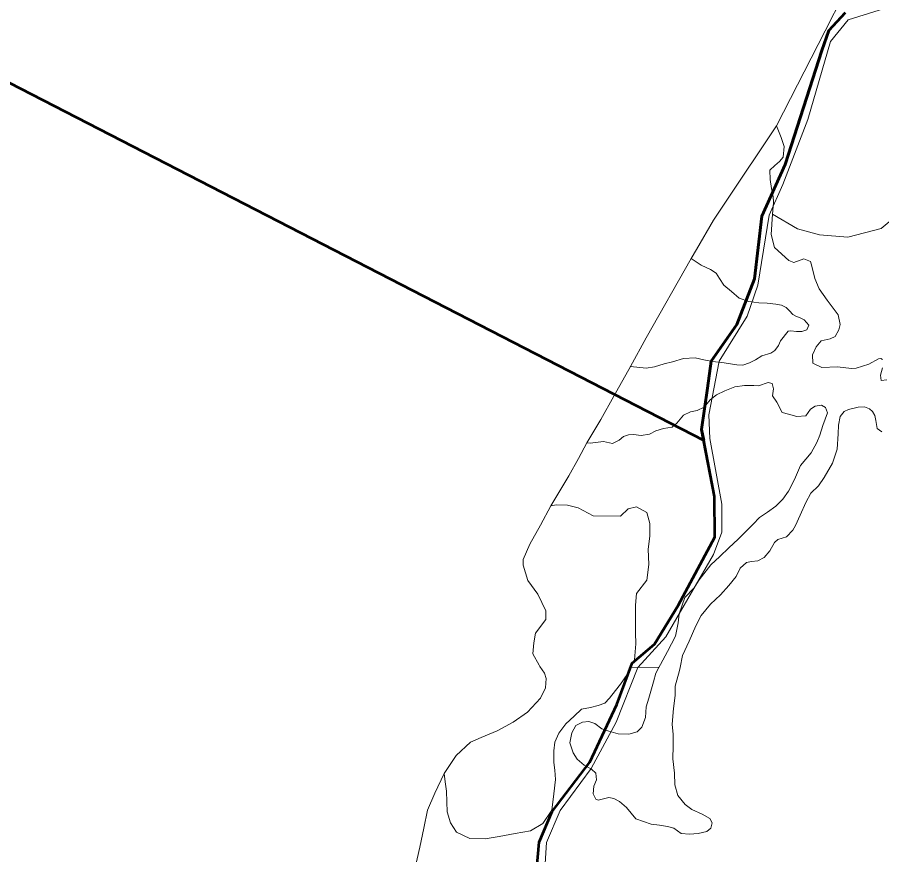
# Model space of a CAD drawing. Extents: x -1643653 to 4543381, y 1624270 to 13878484.
# Drawn here: x 752870 to 757147, y 8938856 to 8943002 of the extents above; entities that cross this region are included whole.
import ezdxf

# ---------------------------------------------------------------- set-up
doc = ezdxf.new("R2010")
doc.units = 0
doc.header["$LTSCALE"] = 200
for name, color, linetype, lineweight in [('1', 7, 'Continuous', 13), ('14', 7, 'Continuous', 13), ('27', 7, 'Continuous', 53), ('28', 7, 'Continuous', 53), ('29', 7, 'Continuous', 13)]:
    doc.layers.add(name, color=color, linetype=linetype, lineweight=lineweight)

msp = doc.modelspace()

# ---------------------------------------------------------------- linework, layer by layer
at = {"layer": '1', "lineweight": 25}
msp.add_spline([(814781, 9009175.5), (814787.2, 9009173.4), (814796.9, 9009173.4), (814799.4, 9009172.4), (814805.1, 9009174.5), (814805.6, 9009176.5), (814811.7, 9009179.5), (814811.7, 9009179.5), (814801.5, 9009181), (814790.7, 9009181.5), (814784.1, 9009183.1), (814777.4, 9009185.1), (814778.4, 9009175.5)], degree=3, dxfattribs=at)
at = {"layer": '14'}
for points in [[(756356.5, 8940591.2), (756296.6, 8940917.4), (756291.9, 8941034.6), (756343.8, 8941299.3), (756482.2, 8941523.2), (756533.7, 8941676), (756591, 8942022.3), (756657.8, 8942175), (756781.3, 8942495.7), (756894.8, 8942882.6), (756981.8, 8942989.4), (757287.8, 8943085.7)], [(755478.6, 8938759), (755489.4, 8938916.9), (755556.2, 8939074.7), (755709.8, 8939283.3), (755832.9, 8939512.3), (755940.9, 8939782.1), (756079, 8939934.6), (756314.8, 8940341.7), (756356, 8940453.7), (756356.5, 8940591.2)]]:
    msp.add_lwpolyline(points, dxfattribs=at)
at = {"layer": '27'}
for points in [[(756140.1, 8940090.3), (756320.9, 8940428.6), (756320.3, 8940628.8), (756266.6, 8940906.9), (751001.5, 8943620.1), (750955.3, 8943620), (743914.7, 8940037.6), (743761.9, 8940175.8)], [(756431.1, 8941480.5), (756302.8, 8941299.7), (756285.3, 8941165.5), (756256.1, 8940961.3), (756266.6, 8940906.9), (751001.5, 8943620.1), (751001.5, 8943620.1), (750955.3, 8943620), (750955.3, 8943620)], [(755454.7, 8938650.3), (755434.6, 8938713.5), (755452.1, 8938917.7), (755516.2, 8939069.3), (755702.8, 8939314.4), (755836.9, 8939600.2), (755912.7, 8939804.4), (756023.5, 8939897.8), (756140.1, 8940090.3), (756320.9, 8940428.6), (756320.3, 8940628.8), (756256.1, 8940961.3), (756285.3, 8941165.5), (756302.8, 8941299.7), (756431.1, 8941480.5), (756518.5, 8941708), (756553.5, 8942017.2), (756670.1, 8942273.9), (756850.6, 8942837.9), (756885.6, 8942937.1), (756967.2, 8943024.6)], [(756967.2, 8943024.6), (756885.6, 8942937.1), (756850.6, 8942837.9), (756670.1, 8942273.9), (756553.5, 8942017.2)], [(756553.5, 8942017.2), (756518.5, 8941708), (756431.1, 8941480.5)], [(755912.7, 8939804.4), (756023.5, 8939897.8), (756140.1, 8940090.3)], [(755516.2, 8939069.3), (755702.8, 8939314.4), (755836.9, 8939600.2), (755912.7, 8939804.4)], [(755454.7, 8938650.3), (755434.6, 8938713.5), (755452.1, 8938917.7), (755516.2, 8939069.3)]]:
    msp.add_lwpolyline(points, dxfattribs=at)
at = {"layer": '28'}
msp.add_lwpolyline([(755454.7, 8938650.3), (755434.6, 8938713.5), (755452.1, 8938917.7), (755516.2, 8939069.3), (755702.8, 8939314.4), (755836.9, 8939600.2), (755912.7, 8939804.4), (756023.5, 8939897.8), (756140.1, 8940090.3), (756320.9, 8940428.6), (756320.3, 8940628.8), (756256.1, 8940961.3), (756285.3, 8941165.5), (756302.8, 8941299.7), (756431.1, 8941480.5), (756518.5, 8941708), (756553.5, 8942017.2), (756670.1, 8942273.9), (756850.6, 8942837.9), (756885.6, 8942937.1), (756967.2, 8943024.6)], dxfattribs=at)
msp.add_lwpolyline([(755454.7, 8938650.3), (755434.6, 8938713.5), (755452.1, 8938917.7), (755516.2, 8939069.3), (755702.8, 8939314.4), (755836.9, 8939600.2), (755912.7, 8939804.4), (756023.5, 8939897.8), (756140.1, 8940090.3), (756320.9, 8940428.6), (756320.3, 8940628.8), (756256.1, 8940961.3), (756285.3, 8941165.5), (756302.8, 8941299.7), (756431.1, 8941480.5), (756518.5, 8941708), (756553.5, 8942017.2), (756670.1, 8942273.9), (756850.6, 8942837.9), (756885.6, 8942937.1), (756967.2, 8943024.6)], dxfattribs=at)
at = {"layer": '29'}
for p, q in [((756375, 8942086.3), (756626.1, 8942464.8)), ((756044.8, 8939783.3), (755906.2, 8939784.2)), ((756044.8, 8939783.3), (755906.2, 8939784.2))]:
    msp.add_line(p, q, dxfattribs=at)
for points in [[(756626.1, 8942464.8), (756868.4, 8942935.9), (756959.1, 8943115.2), (757021.3, 8943196.5), (757195.8, 8943324.9), (757274.4, 8943394.2)], [(756626.1, 8942464.8), (756868.4, 8942935.9), (756959.1, 8943115.2), (757021.3, 8943196.5), (757195.8, 8943324.9), (757274.4, 8943394.2)], [(756611.6, 8942092), (756608.5, 8942126.8), (756601.3, 8942154.5), (756595.1, 8942199.6), (756593.1, 8942245.7), (756618.7, 8942268.2), (756642.3, 8942288.7), (756659.8, 8942310.3), (756664.9, 8942363.1), (756650.6, 8942407.2), (756626.1, 8942464.8)], [(756611.6, 8942092), (756608.5, 8942126.8), (756601.3, 8942154.5), (756595.1, 8942199.6), (756593.1, 8942245.7), (756618.7, 8942268.2), (756642.3, 8942288.7), (756659.8, 8942310.3), (756664.9, 8942363.1), (756650.6, 8942407.2), (756626.1, 8942464.8)], [(756205.2, 8941807.6), (756230.5, 8941852.1), (756315.8, 8941998.1), (756375, 8942086.3)], [(757151, 8941308.3), (757142.6, 8941313.2), (757132.1, 8941311.1), (757083.4, 8941284.6), (757021.4, 8941264.4), (756997.1, 8941263.1), (756929.3, 8941270.8), (756851.9, 8941268.2), (756805.9, 8941289.1), (756805.2, 8941330.8), (756822.6, 8941369.8), (756847, 8941400.4), (756893, 8941410.8), (756917.3, 8941421.3), (756934.8, 8941454), (756942.4, 8941481.8), (756931.3, 8941528.9), (756902.7, 8941569.2), (756877, 8941601.9), (756837.8, 8941658.1), (756816.2, 8941708.2), (756802.3, 8941770.1), (756795.3, 8941792.3), (756761.9, 8941805.5), (756711.8, 8941788.8), (756688.1, 8941798.6), (756617.5, 8941863), (756600.8, 8941927), (756607.1, 8942027.5), (756612.2, 8942084.1), (756611.6, 8942092)], [(757151, 8941308.3), (757142.6, 8941313.2), (757132.1, 8941311.1), (757083.4, 8941284.6), (757021.4, 8941264.4), (756997.1, 8941263.1), (756929.3, 8941270.8), (756851.9, 8941268.2), (756805.9, 8941289.1), (756805.2, 8941330.8), (756822.6, 8941369.8), (756847, 8941400.4), (756893, 8941410.8), (756917.3, 8941421.3), (756934.8, 8941454), (756942.4, 8941481.8), (756931.3, 8941528.9), (756902.7, 8941569.2), (756877, 8941601.9), (756837.8, 8941658.1), (756816.2, 8941708.2), (756802.3, 8941770.1), (756795.3, 8941792.3), (756761.9, 8941805.5), (756711.8, 8941788.8), (756688.1, 8941798.6), (756617.5, 8941863), (756600.8, 8941927), (756607.1, 8942027.5), (756612.2, 8942084.1), (756611.6, 8942092)], [(757269.8, 8942073.2), (757255.8, 8942048.5), (757144, 8941957.2), (756979.3, 8941914), (756839.3, 8941925.1), (756730, 8941954.3), (756607.1, 8942027.5)], [(756205.2, 8941807.6), (756205.2, 8941807.6), (756253.4, 8941775.2), (756300.8, 8941753.6), (756327.5, 8941735.1), (756345, 8941708.4), (756365.6, 8941676.6), (756404.7, 8941644.7), (756442.8, 8941611.8), (756490.4, 8941594.3), (756539.9, 8941589), (756580.1, 8941586.2), (756624.1, 8941582.6), (756651.3, 8941576.9), (756674.7, 8941564.8), (756691.4, 8941548.3), (756707.8, 8941530.5), (756722.6, 8941522.7), (756743.7, 8941514.3), (756764, 8941504.8), (756786.3, 8941477.4), (756776.2, 8941455.3), (756752.8, 8941446), (756725.1, 8941447.2), (756698.1, 8941450.1), (756684.7, 8941447.4), (756647.4, 8941400.5), (756637.4, 8941377.7), (756617.8, 8941352.7), (756598.3, 8941339.5), (756554.3, 8941326.7), (756522.8, 8941306.1), (756493.3, 8941291.2), (756460.3, 8941280.3), (756430.1, 8941280.9), (756368.4, 8941290.8), (756309.6, 8941297.8), (756267.6, 8941306.8), (756224.8, 8941316.4), (756166.5, 8941312.4), (756111.8, 8941296.2), (756071.3, 8941285.7), (756022.8, 8941271.4), (755981.3, 8941264.3), (755904.1, 8941272.5)], [(756205.2, 8941807.6), (756205.2, 8941807.6), (756253.4, 8941775.2), (756300.8, 8941753.6), (756327.5, 8941735.1), (756345, 8941708.4), (756365.6, 8941676.6), (756404.7, 8941644.7), (756442.8, 8941611.8), (756490.4, 8941594.3), (756539.9, 8941589), (756580.1, 8941586.2), (756624.1, 8941582.6), (756651.3, 8941576.9), (756674.7, 8941564.8), (756691.4, 8941548.3), (756707.8, 8941530.5), (756722.6, 8941522.7), (756743.7, 8941514.3), (756764, 8941504.8), (756786.3, 8941477.4), (756776.2, 8941455.3), (756752.8, 8941446), (756725.1, 8941447.2), (756698.1, 8941450.1), (756684.7, 8941447.4), (756647.4, 8941400.5), (756637.4, 8941377.7), (756617.8, 8941352.7), (756598.3, 8941339.5), (756554.3, 8941326.7), (756522.8, 8941306.1), (756493.3, 8941291.2), (756460.3, 8941280.3), (756430.1, 8941280.9), (756368.4, 8941290.8), (756309.6, 8941297.8), (756267.6, 8941306.8), (756224.8, 8941316.4), (756166.5, 8941312.4), (756111.8, 8941296.2), (756071.3, 8941285.7), (756022.8, 8941271.4), (755981.3, 8941264.3), (755904.1, 8941272.5)], [(755904.1, 8941272.5), (755982.2, 8941414.3), (756205.2, 8941807.6)], [(755683.4, 8940885.1), (755688.7, 8940894.5), (755757.6, 8941011.2), (755822.4, 8941125.8), (755904.1, 8941272.5), (755905.7, 8941275.3)], [(757172.6, 8941206.7), (757145.4, 8941203.9), (757141.9, 8941230.4), (757151, 8941266.6)], [(757172.6, 8941206.7), (757145.4, 8941203.9), (757141.9, 8941230.4), (757151, 8941266.6)], [(755688.7, 8940894.5), (755704.4, 8940893.8), (755770.2, 8940901.2), (755815.1, 8940891.2), (755848.7, 8940908.7), (755869.9, 8940926.1), (755894.9, 8940934.8), (755919.8, 8940937.3), (755957.2, 8940932.3), (755998.3, 8940938.6), (756029.5, 8940954.8), (756066.9, 8940966), (756110.6, 8940972.2), (756134.3, 8940992.1), (756166.7, 8941031.9), (756201.6, 8941049.4), (756234, 8941055.6), (756268.9, 8941071.8), (756298.2, 8941108.6), (756329.4, 8941132.2), (756370.6, 8941153.4), (756420.4, 8941172.1), (756420.4, 8941172.1), (756469.1, 8941178.3), (756514, 8941179.5), (756537.7, 8941177.1), (756585, 8941194.5), (756605, 8941189.5), (756612.5, 8941163.4), (756607.5, 8941127.2), (756628.7, 8941097.4), (756654.2, 8941045.8), (756686.6, 8941037), (756727.7, 8941025.8), (756772.6, 8941028.3), (756794.4, 8941061.6), (756817.9, 8941076.4), (756848.7, 8941081.9), (756869.9, 8941070.7), (756878.6, 8941044.5), (756856.3, 8940980.4), (756840.5, 8940933.5), (756826.5, 8940897.6), (756799, 8940846.4), (756745.9, 8940782.3), (756715.1, 8940713.8), (756685.7, 8940656.3), (756658.7, 8940615.8), (756624, 8940581.4), (756582.5, 8940551.9), (756543.1, 8940525.4), (756510.9, 8940492.8), (756473.7, 8940453.9), (756437, 8940418.3), (756391.4, 8940374.8), (756347.1, 8940331.8), (756301.9, 8940291.3), (756244, 8940216.7), (756218.6, 8940176.9), (756173.3, 8940129.7), (756144.8, 8940048.3), (756139.7, 8940003.8), (756127.6, 8939937.5), (756087.2, 8939861.6), (756052.6, 8939798), (756044.8, 8939783.3)], [(755688.7, 8940894.5), (755704.4, 8940893.8), (755770.2, 8940901.2), (755815.1, 8940891.2), (755848.7, 8940908.7), (755869.9, 8940926.1), (755894.9, 8940934.8), (755919.8, 8940937.3), (755957.2, 8940932.3), (755998.3, 8940938.6), (756029.5, 8940954.8), (756066.9, 8940966), (756110.6, 8940972.2), (756134.3, 8940992.1), (756166.7, 8941031.9), (756201.6, 8941049.4), (756234, 8941055.6), (756268.9, 8941071.8), (756298.2, 8941108.6), (756329.4, 8941132.2), (756370.6, 8941153.4), (756420.4, 8941172.1), (756420.4, 8941172.1), (756469.1, 8941178.3), (756514, 8941179.5), (756537.7, 8941177.1), (756585, 8941194.5), (756605, 8941189.5), (756612.5, 8941163.4), (756607.5, 8941127.2), (756628.7, 8941097.4), (756654.2, 8941045.8), (756686.6, 8941037), (756727.7, 8941025.8), (756772.6, 8941028.3), (756794.4, 8941061.6), (756817.9, 8941076.4), (756848.7, 8941081.9), (756869.9, 8941070.7), (756878.6, 8941044.5), (756856.3, 8940980.4), (756840.5, 8940933.5), (756826.5, 8940897.6), (756799, 8940846.4), (756745.9, 8940782.3), (756715.1, 8940713.8), (756685.7, 8940656.3), (756658.7, 8940615.8), (756624, 8940581.4), (756582.5, 8940551.9), (756543.1, 8940525.4), (756510.9, 8940492.8), (756473.7, 8940453.9), (756437, 8940418.3), (756391.4, 8940374.8), (756347.1, 8940331.8), (756301.9, 8940291.3), (756244, 8940216.7), (756218.6, 8940176.9), (756173.3, 8940129.7), (756144.8, 8940048.3), (756139.7, 8940003.8), (756127.6, 8939937.5), (756087.2, 8939861.6), (756052.6, 8939798), (756044.8, 8939783.3)], [(756149.9, 8939782.6), (756162.3, 8939842.6), (756194.3, 8939912.9), (756228.2, 8939989.9), (756253.8, 8940040.9), (756300.9, 8940097.2), (756350, 8940141.9), (756391.3, 8940188.1), (756426.4, 8940234), (756447.1, 8940273.9), (756477.9, 8940302.3), (756502.6, 8940307.6), (756535.2, 8940311.5), (756566.2, 8940328.1), (756593.4, 8940360.4), (756617.6, 8940401.2), (756634.1, 8940416.1), (756676.9, 8940430.1), (756706.9, 8940462.7), (756721.1, 8940486.1), (756743.1, 8940537), (756772.5, 8940599.3), (756796.6, 8940646), (756833.8, 8940682.7), (756862.4, 8940723.2), (756903.9, 8940794.3), (756927.2, 8940863.5), (756931.7, 8940939.2), (756933.9, 8940982.6), (756942.1, 8941025.1), (756962, 8941050.8), (756982.8, 8941059.8), (757030.6, 8941071.4), (757062.2, 8941073.1), (757087.6, 8941063.7), (757102, 8941050.7), (757113.4, 8941030.1), (757117.5, 8941006.4), (757125.2, 8940965.9), (757147.9, 8940949.2)], [(756149.9, 8939782.6), (756162.3, 8939842.6), (756194.3, 8939912.9), (756228.2, 8939989.9), (756253.8, 8940040.9), (756300.9, 8940097.2), (756350, 8940141.9), (756391.3, 8940188.1), (756426.4, 8940234), (756447.1, 8940273.9), (756477.9, 8940302.3), (756502.6, 8940307.6), (756535.2, 8940311.5), (756566.2, 8940328.1), (756593.4, 8940360.4), (756617.6, 8940401.2), (756634.1, 8940416.1), (756676.9, 8940430.1), (756706.9, 8940462.7), (756721.1, 8940486.1), (756743.1, 8940537), (756772.5, 8940599.3), (756796.6, 8940646), (756833.8, 8940682.7), (756862.4, 8940723.2), (756903.9, 8940794.3), (756927.2, 8940863.5), (756931.7, 8940939.2), (756933.9, 8940982.6), (756942.1, 8941025.1), (756962, 8941050.8), (756982.8, 8941059.8), (757030.6, 8941071.4), (757062.2, 8941073.1), (757087.6, 8941063.7), (757102, 8941050.7), (757113.4, 8941030.1), (757117.5, 8941006.4), (757125.2, 8940965.9), (757147.9, 8940949.2)], [(755510.3, 8940582.7), (755598.9, 8940731.4), (755646.3, 8940818.5), (755688.7, 8940894.5)], [(755456.3, 8939787.3), (755451.6, 8939793.8), (755421.7, 8939849.8), (755426.7, 8939905), (755434.2, 8939953.6), (755485.5, 8940021.2), (755485.5, 8940063.6), (755445.4, 8940145.9), (755396.8, 8940214.3), (755373.9, 8940290.2), (755373.2, 8940317.5), (755406.8, 8940393.4), (755459.2, 8940486.8), (755510.3, 8940582.7)], [(755906.2, 8939784.2), (755923.5, 8939820.1), (755931, 8939899.7), (755929.8, 8939954.5), (755929.8, 8940011.4), (755929.8, 8940092.3), (755934.8, 8940149.6), (755984.6, 8940215.6), (755994.6, 8940292.8), (755992.1, 8940369.6), (755999.6, 8940433.1), (755999.6, 8940495.4), (755985.9, 8940550.2), (755934.8, 8940578.8), (755893.6, 8940568.8), (755855, 8940531.5), (755719.1, 8940534), (755645.5, 8940572.6), (755592.6, 8940586.4), (755537.8, 8940587.7), (755510.3, 8940582.7)], [(755510.3, 8940582.7), (755537.8, 8940587.7), (755592.6, 8940586.4), (755645.5, 8940572.6), (755719.1, 8940534), (755855, 8940531.5), (755893.6, 8940568.8), (755934.8, 8940578.8), (755985.9, 8940550.2), (755999.6, 8940495.4), (755999.6, 8940433.1), (755992.1, 8940369.6), (755994.6, 8940292.8), (755984.6, 8940215.6), (755934.8, 8940149.6), (755929.8, 8940092.3), (755929.8, 8940011.4), (755929.8, 8939954.5), (755931, 8939899.7), (755923.5, 8939820.1), (755906.2, 8939784.2)], [(755906.2, 8939784.2), (755923.5, 8939820.1), (755931, 8939899.7), (755929.8, 8939954.5), (755929.8, 8940011.4), (755929.8, 8940092.3), (755934.8, 8940149.6), (755984.6, 8940215.6), (755994.6, 8940292.8), (755992.1, 8940369.6), (755999.6, 8940433.1), (755999.6, 8940495.4), (755985.9, 8940550.2), (755934.8, 8940578.8), (755893.6, 8940568.8), (755855, 8940531.5), (755719.1, 8940534), (755645.5, 8940572.6), (755592.6, 8940586.4), (755537.8, 8940587.7), (755510.3, 8940582.7)], [(754982.2, 8939258.2), (755042, 8939347.7), (755042, 8939347.7), (755112, 8939413.8), (755164.8, 8939435.8), (755244.6, 8939469.4), (755323.1, 8939511.7), (755394.2, 8939561.6), (755459, 8939631.3), (755484.1, 8939681.8), (755487.8, 8939729.1), (755479.1, 8939755.2), (755456.3, 8939787.3)], [(754982.2, 8939258.2), (754987.2, 8939217.2), (754994.6, 8939169.8), (754995.9, 8939117.5), (754997.6, 8939068.7), (755013.8, 8939013.9), (755043.7, 8938967.8), (755108.5, 8938936.7), (755185.8, 8938935.4), (755254.4, 8938945.4), (755333, 8938960.3), (755409, 8938974), (755470.5, 8939011.3), (755515.4, 8939076), (755525.4, 8939157), (755532.9, 8939229.2), (755529.1, 8939274), (755524.2, 8939312.2), (755524.2, 8939369.5), (755530.4, 8939413.1), (755549.2, 8939458.3), (755584.1, 8939504.3), (755625.2, 8939541.7), (755661.4, 8939576.6), (755706.2, 8939585.3), (755744.9, 8939595.2), (755777.3, 8939606.4), (755799.8, 8939631.3), (755830.9, 8939668.7), (755854.6, 8939701.1), (755888.6, 8939747.8), (755906.2, 8939784.2)], [(755906.2, 8939784.2), (755888.6, 8939747.8), (755854.6, 8939701.1), (755830.9, 8939668.7), (755799.8, 8939631.3), (755777.3, 8939606.4), (755744.9, 8939595.2), (755706.2, 8939585.3), (755661.4, 8939576.6), (755625.2, 8939541.7), (755584.1, 8939504.3), (755549.2, 8939458.3), (755530.4, 8939413.1), (755524.2, 8939369.5), (755524.2, 8939312.2), (755529.1, 8939274), (755532.9, 8939229.2), (755525.4, 8939157), (755515.4, 8939076), (755470.5, 8939011.3), (755409, 8938974), (755333, 8938960.3), (755254.4, 8938945.4), (755185.8, 8938935.4), (755108.5, 8938936.7), (755043.7, 8938967.8), (755013.8, 8939013.9), (754997.6, 8939068.7), (754995.9, 8939117.5), (754994.6, 8939169.8), (754987.2, 8939217.2), (754982.2, 8939258.2)], [(754982.2, 8939258.2), (754987.2, 8939217.2), (754994.6, 8939169.8), (754995.9, 8939117.5), (754997.6, 8939068.7), (755013.8, 8939013.9), (755043.7, 8938967.8), (755108.5, 8938936.7), (755185.8, 8938935.4), (755254.4, 8938945.4), (755333, 8938960.3), (755409, 8938974), (755470.5, 8939011.3), (755515.4, 8939076), (755525.4, 8939157), (755532.9, 8939229.2), (755529.1, 8939274), (755524.2, 8939312.2), (755524.2, 8939369.5), (755530.4, 8939413.1), (755549.2, 8939458.3), (755584.1, 8939504.3), (755625.2, 8939541.7), (755661.4, 8939576.6), (755706.2, 8939585.3), (755744.9, 8939595.2), (755777.3, 8939606.4), (755799.8, 8939631.3), (755830.9, 8939668.7), (755854.6, 8939701.1), (755888.6, 8939747.8), (755906.2, 8939784.2), (756044.8, 8939783.3)], [(756044.8, 8939783.3), (756029.7, 8939754.6), (756018.3, 8939711.2), (755994.6, 8939631.1), (755981.7, 8939588), (755979.1, 8939535.8), (755959.6, 8939486.9), (755937.9, 8939463.7), (755896.3, 8939453.6), (755842.6, 8939454.6), (755797, 8939467.8), (755762.3, 8939479.1), (755727.3, 8939505.4), (755698.5, 8939515.2), (755666.6, 8939512.6), (755633.3, 8939496.2), (755613.4, 8939459.2), (755604.5, 8939410.2), (755621.1, 8939361), (755641, 8939328.9), (755674.8, 8939299.6), (755710.8, 8939278.9), (755733.5, 8939259.2), (755736.6, 8939226.8), (755722.8, 8939194.9), (755719.8, 8939158), (755732.9, 8939131.2), (755745.1, 8939126.8), (755796.8, 8939139.9), (755822.1, 8939133.8), (755849.5, 8939119.7), (755883.9, 8939089.3), (755931.5, 8939034), (755969.4, 8939020.2), (756006.9, 8939007.1), (756047.4, 8939003), (756088, 8938995.9), (756118.4, 8938986.8), (756155, 8938960.3), (756195.5, 8938957.3), (756238.6, 8938961.1), (756281.4, 8938971.7), (756301.6, 8938987.4), (756308.3, 8939013.4), (756296.5, 8939036), (756258.3, 8939056.4), (756207.3, 8939080), (756174.6, 8939105), (756139.1, 8939149.7), (756123.2, 8939202.4), (756121.4, 8939259.5), (756113.5, 8939331), (756115.2, 8939394.9), (756115.7, 8939451), (756111.3, 8939503.1), (756116.5, 8939579.5), (756125.2, 8939644.3), (756126.1, 8939689.7), (756147, 8939768.8), (756149.9, 8939782.6)], [(756044.8, 8939783.3), (756029.7, 8939754.6), (756018.3, 8939711.2), (755994.6, 8939631.1), (755981.7, 8939588), (755979.1, 8939535.8), (755959.6, 8939486.9), (755937.9, 8939463.7), (755896.3, 8939453.6), (755842.6, 8939454.6), (755797, 8939467.8), (755762.3, 8939479.1), (755727.3, 8939505.4), (755698.5, 8939515.2), (755666.6, 8939512.6), (755633.3, 8939496.2), (755613.4, 8939459.2), (755604.5, 8939410.2), (755621.1, 8939361), (755641, 8939328.9), (755674.8, 8939299.6), (755710.8, 8939278.9), (755733.5, 8939259.2), (755736.6, 8939226.8), (755722.8, 8939194.9), (755719.8, 8939158), (755732.9, 8939131.2), (755745.1, 8939126.8), (755796.8, 8939139.9), (755822.1, 8939133.8), (755849.5, 8939119.7), (755883.9, 8939089.3), (755931.5, 8939034), (755969.4, 8939020.2), (756006.9, 8939007.1), (756047.4, 8939003), (756088, 8938995.9), (756118.4, 8938986.8), (756155, 8938960.3), (756195.5, 8938957.3), (756238.6, 8938961.1), (756281.4, 8938971.7), (756301.6, 8938987.4), (756308.3, 8939013.4), (756296.5, 8939036), (756258.3, 8939056.4), (756207.3, 8939080), (756174.6, 8939105), (756139.1, 8939149.7), (756123.2, 8939202.4), (756121.4, 8939259.5), (756113.5, 8939331), (756115.2, 8939394.9), (756115.7, 8939451), (756111.3, 8939503.1), (756116.5, 8939579.5), (756125.2, 8939644.3), (756126.1, 8939689.7), (756147, 8939768.8), (756149.9, 8939782.6)], [(754793.5, 8938316.2), (754812.4, 8938389.5), (754828.3, 8938496.7), (754822.5, 8938613.9), (754828.3, 8938693.6), (754840.1, 8938799.9), (754861.6, 8938893.8), (754881.8, 8938987.1), (754899.1, 8939075.9), (754936, 8939159.9), (754982.2, 8939258.2)]]:
    msp.add_lwpolyline(points, dxfattribs=at)
at = {"layer": '29', "lineweight": 53}
msp.add_lwpolyline([(755454.7, 8938650.3), (755434.6, 8938713.5), (755452.1, 8938917.7), (755516.2, 8939069.3), (755702.8, 8939314.4), (755836.9, 8939600.2), (755912.7, 8939804.4), (756023.5, 8939897.8), (756140.1, 8940090.3), (756320.9, 8940428.6), (756320.3, 8940628.8), (756256.1, 8940961.3), (756285.3, 8941165.5), (756302.8, 8941299.7), (756431.1, 8941480.5), (756518.5, 8941708), (756553.5, 8942017.2), (756670.1, 8942273.9), (756850.6, 8942837.9), (756885.6, 8942937.1), (756967.2, 8943024.6)], dxfattribs=at)

doc.saveas('drawing.dxf')
